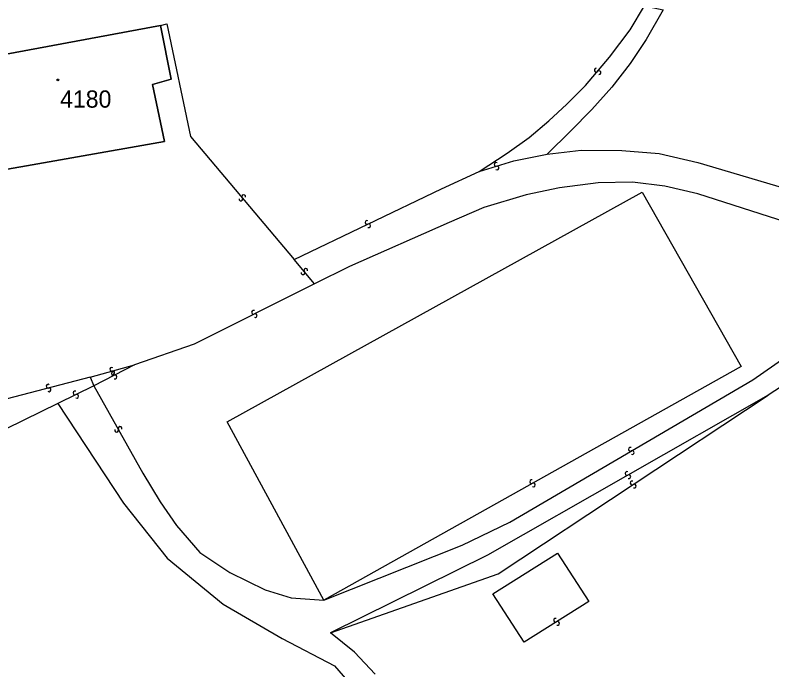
# Model space of a CAD drawing. Extents: x -598233 to -596890, y -1157848 to -1156431.
# Drawn here: x -598103.7 to -598029.2, y -1157374.7 to -1157310.3 of the extents above; entities that cross this region are included whole.
import ezdxf

# ---------------------------------------------------------------- set-up
doc = ezdxf.new("R2010")
doc.units = 0
for name, color, linetype in [('Level 1', 7, 'Continuous'), ('Level 13', 7, 'Continuous'), ('Level 3', 7, 'Continuous'), ('Level 4', 7, 'Continuous'), ('Level 5', 7, 'Continuous'), ('Level 60', 7, 'Continuous')]:
    doc.layers.add(name, color=color, linetype=linetype)

msp = doc.modelspace()

# ---------------------------------------------------------------- linework, layer by layer
at = {"layer": 'Level 1'}
msp.add_lwpolyline([(-598089.41, -1157311.3), (-598088.36, -1157316.59), (-598090.2, -1157317.12), (-598089.01, -1157322.72), (-598107.85, -1157326.02), (-598109.76, -1157315.09), (-598089.41, -1157311.3)], dxfattribs=at)
at = {"layer": 'Level 13'}
for centre, start, end in [((-598046.479, -1157315.698), 86.58459, 318.68258), ((-598046.201, -1157315.941), 266.37013, 138.96013), ((-598056.341, -1157324.983), 54.0873, 286.1853), ((-598056.238, -1157325.337), 233.87284, 106.46284), ((-598081.198, -1157328.162), 347.55811, 219.65611), ((-598081.481, -1157328.398), 167.34365, 39.93365), ((-598069.048, -1157330.683), 62.98294, 295.08094), ((-598068.891, -1157331.016), 242.76849, 115.35849), ((-598075.079, -1157335.412), 347.24448, 219.83448), ((-598075.362, -1157335.647), 167.45893, 39.55693), ((-598080.231, -1157339.525), 63.68473, 296.27473), ((-598080.069, -1157339.856), 243.89919, 115.99719), ((-598094.197, -1157345.142), 52.69424, 284.79224), ((-598094.043, -1157345.576), 64.122, 296.712), ((-598094.102, -1157345.498), 232.47979, 105.06979), ((-598093.878, -1157345.905), 244.33646, 116.43445), ((-598100.466, -1157346.812), 51.85344, 284.44344), ((-598100.375, -1157347.169), 232.0679, 104.1659), ((-598097.821, -1157347.475), 63.65873, 296.24873), ((-598097.659, -1157347.806), 243.87319, 115.97119), ((-598093.711, -1157351.15), 156.52868, 29.11868), ((-598093.388, -1157350.971), 336.74314, 208.84114), ((-598043.112, -1157353.03), 67.75247, 299.85047), ((-598042.928, -1157353.349), 247.53802, 120.12802), ((-598043.44, -1157355.4), 66.84736, 299.43736), ((-598043.26, -1157355.721), 247.06181, 119.15981), ((-598052.839, -1157356.209), 66.41729, 299.00729), ((-598052.661, -1157356.532), 246.63175, 118.72975), ((-598042.93, -1157356.335), 70.87364, 302.97164), ((-598042.729, -1157356.644), 250.65919, 123.24919), ((-598050.477, -1157369.854), 69.28478, 301.87478), ((-598050.283, -1157370.167), 249.49923, 121.59723)]:
    msp.add_arc(centre, 0.184, start, end, dxfattribs=at)
at = {"layer": 'Level 3'}
for points in [[(-598058.01, -1157325.67), (-598055.25, -1157323.86), (-598053.07, -1157322.32), (-598051.13, -1157320.7), (-598049.35, -1157319.04), (-598047.54, -1157317.2), (-598045.15, -1157314.43), (-598043.14, -1157311.74), (-598041.7, -1157309.36), (-598039.89, -1157309.76), (-598041.54, -1157312.67), (-598043.13, -1157315.05), (-598044.92, -1157317.37), (-598046.89, -1157319.56), (-598048.99, -1157321.71), (-598051.29, -1157323.97)], [(-598089.41, -1157311.3), (-598088.77, -1157311.15), (-598086.45, -1157322.23), (-598076.23, -1157334.33)], [(-598058.01, -1157325.67), (-598054.58, -1157324.64), (-598051.29, -1157323.97)], [(-598051.29, -1157323.97), (-598047.96, -1157323.58), (-598043.95, -1157323.6), (-598040.27, -1157323.91), (-598036.47, -1157324.78), (-598019.94, -1157329.69), (-598016.06, -1157330.29), (-598012.37, -1157330.5)], [(-598076.23, -1157334.33), (-598061.71, -1157327.37), (-598058.01, -1157325.67)], [(-598013.04, -1157333.64), (-598016.51, -1157333.68), (-598020.7, -1157332.92), (-598036.46, -1157327.87), (-598039.71, -1157327.11), (-598042.89, -1157326.73), (-598046.28, -1157326.78), (-598050.08, -1157327.27), (-598053.37, -1157327.98), (-598057.55, -1157329.23), (-598060.97, -1157330.69), (-598070.79, -1157335.03), (-598074.21, -1157336.73)], [(-598073.29, -1157367.88), (-598082.84, -1157350.33), (-598041.93, -1157327.71), (-598032.2, -1157344.86), (-598073.29, -1157367.88)], [(-598073.29, -1157367.88), (-598059.67, -1157362.47), (-598054.99, -1157360.21), (-598031.04, -1157346.17), (-598013.04, -1157333.64)], [(-598074.21, -1157336.73), (-598076.23, -1157334.33)], [(-598010.78, -1157335.51), (-598029.52, -1157347.68)], [(-598074.21, -1157336.73), (-598086.09, -1157342.66), (-598091.96, -1157344.72)], [(-598096.34, -1157345.92), (-598091.96, -1157344.72)], [(-598091.96, -1157344.72), (-598095.97, -1157346.76)], [(-598096.34, -1157345.92), (-598104.5, -1157348.06)], [(-598096.34, -1157345.92), (-598095.97, -1157346.76)], [(-598095.97, -1157346.76), (-598099.52, -1157348.53)], [(-598095.97, -1157346.76), (-598091.13, -1157355.36), (-598089.44, -1157358.2), (-598087.81, -1157360.53), (-598085.52, -1157363.17), (-598082.55, -1157365.15), (-598079.08, -1157366.86), (-598076.51, -1157367.66), (-598073.29, -1157367.88)], [(-598029.52, -1157347.68), (-598057.18, -1157363.45), (-598072.66, -1157371.08)], [(-598072.66, -1157371.08), (-598056.14, -1157365.3), (-598029.52, -1157347.68)], [(-598099.52, -1157348.53), (-598143.55, -1157370.09), (-598146.66, -1157371.69), (-598149.14, -1157372.8), (-598152.12, -1157373.44), (-598156.34, -1157374.1), (-598156.79, -1157372.91)], [(-598099.52, -1157348.53), (-598093.03, -1157358.33), (-598088.74, -1157363.73), (-598083.22, -1157368.28), (-598077.42, -1157371.64), (-598072.26, -1157374.36), (-598068.39, -1157378.8)], [(-598053.57, -1157372.01), (-598056.65, -1157367.25), (-598050.3, -1157363.25), (-598047.2, -1157368.01), (-598053.57, -1157372.01)], [(-598068.26, -1157375.16), (-598070.29, -1157373.01), (-598072.66, -1157371.08)]]:
    msp.add_lwpolyline(points, dxfattribs=at)
at = {"layer": 'Level 5'}
for radius in [0.09, 0.0521]:
    msp.add_circle((-598099.5, -1157316.66), radius, dxfattribs=at)
at = {"layer": 'Level 60'}
for points in [[(-598089.41, -1157311.3), (-598088.36, -1157316.59), (-598090.2, -1157317.12), (-598089.01, -1157322.72), (-598107.85, -1157326.02), (-598109.76, -1157315.09)], [(-598088.36, -1157316.59), (-598089.41, -1157311.3), (-598109.76, -1157315.09), (-598107.85, -1157326.02), (-598089.01, -1157322.72), (-598090.2, -1157317.12)]]:
    msp.add_lwpolyline(points, close=True, dxfattribs=at)

# ---------------------------------------------------------------- texts
at = {"layer": 'Level 4'}
msp.add_text('4180', height=1.7, dxfattribs=at).set_placement((-598099.29, -1157319.39))

doc.saveas('drawing.dxf')
